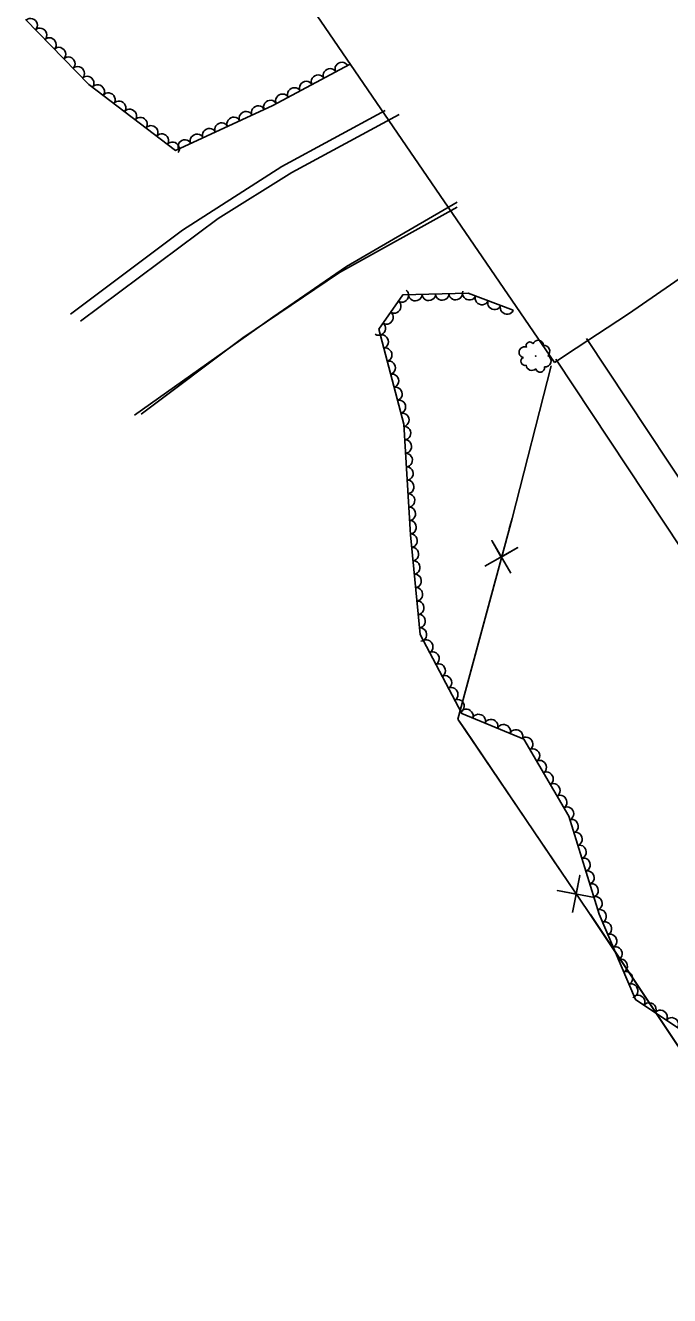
# Model space of a CAD drawing. Extents: x 1746719 to 1766531, y 631721 to 662391.
# Drawn here: x 1758106.6 to 1758297.9, y 643818.3 to 644195.5 of the extents above; entities that cross this region are included whole.
import ezdxf

# ---------------------------------------------------------------- set-up
doc = ezdxf.new("R2010")
doc.units = 0
for name, color, linetype in [('SURVEY - AERIAL SURVEY - Photo Control - Points - Elevations', 7, 'Continuous'), ('SURVEY - AERIAL SURVEY - Photo Control with Text', 7, 'Continuous'), ('SURVEY - CENTERLINE - Existing Roads Curve Text', 7, 'Continuous'), ('SURVEY - CENTERLINE - Existing Roads Text', 7, 'Continuous'), ('SURVEY - CONTROL - Points - Locators', 7, 'Continuous')]:
    doc.layers.add(name, color=color, linetype=linetype)

msp = doc.modelspace()

# ---------------------------------------------------------------- linework, layer by layer
at = {"layer": 'SURVEY - AERIAL SURVEY - Photo Control - Points - Elevations'}
for points in [[(1758273.24, 644102.5), (1758315.82, 644038.2), (1758363.87, 643964.8), (1758404.41, 643902.63), (1758428.2, 643866.45)], [(1758264.07, 644096.43), (1758306.64, 644032.15), (1758354.66, 643958.79), (1758395.2, 643896.6), (1758419.01, 643860.4)]]:
    msp.add_lwpolyline(points, dxfattribs=at)
at = {"layer": 'SURVEY - AERIAL SURVEY - Photo Control with Text'}
for points in [[(1758106.64, 644197.28), (1758125.5, 644178), (1758151.16, 644158.36), (1758180.13, 644171.75), (1758202.8, 644183.88)], [(1758213.46, 644170.19), (1758182.78, 644153.58), (1758153.25, 644134.69), (1758119.98, 644109.73)], [(1758141.03, 644080.08), (1758171.2, 644102.68), (1758199.91, 644122.13), (1758234.83, 644141.51)], [(1758251.46, 644110.91), (1758238.03, 644115.97), (1758218.64, 644115.48), (1758211.55, 644105.3), (1758218.98, 644077.1), (1758220.94, 644044.19), (1758223.87, 644014.61), (1758236.16, 643991.15), (1758254.57, 643983.55), (1758267.96, 643960.67), (1758276.95, 643931.58), (1758287.71, 643906.2), (1758308.29, 643892.46), (1758324.99, 643891.08), (1758350.26, 643869.46), (1758372.07, 643849.78), (1758385.52, 643837.59)]]:
    msp.add_lwpolyline(points, dxfattribs=at)
msp.add_circle((1758258.15, 644097.31), 0.0555, dxfattribs=at)
for centre, radius, start, end in [((1758256.37, 644100.41), 1.09, 27.256, 206.0016), ((1758258.85, 644100.41), 1.59, 5.1399, 161.9288), ((1758254.77, 644098.46), 1.59, 67.2767, 260.6964), ((1758260.49, 644098.75), 1.81, 314.1926, 91.7168), ((1758260.87, 644095.87), 1.8, 265.0884, 60.9269), ((1758254.93, 644095.76), 1.21, 109.8954, 287.2145), ((1758256.99, 644094.76), 1.71, 185.1824, 312.0281), ((1758259.41, 644093.84), 1.33, 195.3413, 10.3416)]:
    msp.add_arc(centre, radius, start, end, dxfattribs=at)
for centre, major_axis in [((1758108.25, 644195.63), (1.4, -1.43)), ((1758111.05, 644192.77), (1.4, -1.43)), ((1758113.85, 644189.91), (1.4, -1.43)), ((1758116.65, 644187.05), (1.4, -1.43)), ((1758119.44, 644184.19), (1.4, -1.43)), ((1758200.51, 644182.65), (1.76, 0.94)), ((1758122.24, 644181.34), (1.4, -1.43)), ((1758125.04, 644178.48), (1.4, -1.43)), ((1758193.45, 644178.88), (1.76, 0.94)), ((1758196.98, 644180.77), (1.76, 0.94)), ((1758128.15, 644175.97), (1.59, -1.22)), ((1758186.4, 644175.1), (1.76, 0.94)), ((1758189.93, 644176.99), (1.76, 0.94)), ((1758131.33, 644173.54), (1.59, -1.22)), ((1758134.5, 644171.11), (1.59, -1.22)), ((1758179.33, 644171.37), (1.82, 0.84)), ((1758182.88, 644173.21), (1.76, 0.94)), ((1758137.68, 644168.68), (1.59, -1.22)), ((1758172.06, 644168.02), (1.82, 0.84)), ((1758175.69, 644169.7), (1.82, 0.84)), ((1758140.86, 644166.25), (1.59, -1.22)), ((1758144.03, 644163.82), (1.59, -1.22)), ((1758161.17, 644162.99), (1.82, 0.84)), ((1758164.8, 644164.66), (1.82, 0.84)), ((1758168.43, 644166.34), (1.82, 0.84)), ((1758147.21, 644161.38), (1.59, -1.22)), ((1758153.91, 644159.63), (1.82, 0.84)), ((1758157.54, 644161.31), (1.82, 0.84)), ((1758150.38, 644158.95), (1.59, -1.22)), ((1758218.5, 644115.28), (-1.14, -1.64)), ((1758234.38, 644115.88), (-2, -0.05)), ((1758238.36, 644115.85), (-1.87, 0.71)), ((1758216.21, 644112), (-1.14, -1.64)), ((1758222.39, 644115.58), (-2, -0.05)), ((1758226.39, 644115.68), (-2, -0.05)), ((1758230.39, 644115.78), (-2, -0.05)), ((1758242.1, 644114.44), (-1.87, 0.71)), ((1758245.85, 644113.03), (-1.87, 0.71)), ((1758249.59, 644111.62), (-1.87, 0.71)), ((1758213.92, 644108.71), (-1.14, -1.64)), ((1758211.64, 644105.43), (-1.14, -1.64)), ((1758212.53, 644101.59), (0.51, -1.93)), ((1758213.55, 644097.72), (0.51, -1.93)), ((1758214.57, 644093.85), (0.51, -1.93)), ((1758215.59, 644089.98), (0.51, -1.93)), ((1758216.61, 644086.11), (0.51, -1.93)), ((1758217.63, 644082.25), (0.51, -1.93)), ((1758218.65, 644078.38), (0.51, -1.93)), ((1758219.14, 644074.43), (0.12, -2)), ((1758219.38, 644070.43), (0.12, -2)), ((1758219.62, 644066.44), (0.12, -2)), ((1758219.85, 644062.45), (0.12, -2)), ((1758220.09, 644058.46), (0.12, -2)), ((1758220.33, 644054.46), (0.12, -2)), ((1758220.57, 644050.47), (0.12, -2)), ((1758220.8, 644046.48), (0.12, -2)), ((1758221.11, 644042.49), (0.2, -1.99)), ((1758221.5, 644038.51), (0.2, -1.99)), ((1758221.9, 644034.53), (0.2, -1.99)), ((1758222.29, 644030.55), (0.2, -1.99)), ((1758222.68, 644026.57), (0.2, -1.99)), ((1758223.08, 644022.59), (0.2, -1.99)), ((1758223.47, 644018.61), (0.2, -1.99)), ((1758223.87, 644014.62), (0.2, -1.99)), ((1758225.72, 644011.08), (0.93, -1.77)), ((1758227.57, 644007.54), (0.93, -1.77)), ((1758229.43, 644003.99), (0.93, -1.77)), ((1758231.29, 644000.45), (0.93, -1.77)), ((1758233.14, 643996.91), (0.93, -1.77)), ((1758235, 643993.36), (0.93, -1.77)), ((1758237.55, 643990.58), (1.85, -0.76)), ((1758241.24, 643989.05), (1.85, -0.76)), ((1758244.94, 643987.52), (1.85, -0.76)), ((1758248.64, 643986), (1.85, -0.76)), ((1758252.33, 643984.47), (1.85, -0.76)), ((1758255.37, 643982.18), (1.01, -1.73)), ((1758257.39, 643978.73), (1.01, -1.73)), ((1758259.41, 643975.28), (1.01, -1.73)), ((1758261.43, 643971.83), (1.01, -1.73)), ((1758263.45, 643968.37), (1.01, -1.73)), ((1758265.47, 643964.92), (1.01, -1.73)), ((1758267.49, 643961.47), (1.01, -1.73)), ((1758268.87, 643957.73), (0.59, -1.91)), ((1758270.05, 643953.91), (0.59, -1.91)), ((1758271.23, 643950.09), (0.59, -1.91)), ((1758272.41, 643946.27), (0.59, -1.91)), ((1758273.59, 643942.45), (0.59, -1.91)), ((1758274.78, 643938.63), (0.59, -1.91)), ((1758275.96, 643934.8), (0.59, -1.91)), ((1758277.2, 643931), (0.78, -1.84)), ((1758278.76, 643927.32), (0.78, -1.84)), ((1758280.32, 643923.64), (0.78, -1.84)), ((1758281.88, 643919.95), (0.78, -1.84)), ((1758283.44, 643916.27), (0.78, -1.84)), ((1758285, 643912.59), (0.78, -1.84)), ((1758286.56, 643908.91), (0.78, -1.84)), ((1758288.59, 643905.61), (1.66, -1.11)), ((1758291.92, 643903.39), (1.66, -1.11)), ((1758295.24, 643901.17), (1.66, -1.11)), ((1758298.57, 643898.95), (1.66, -1.11))]:
    msp.add_ellipse(centre, major_axis=major_axis, ratio=0.940188, start_param=0, end_param=3.141593, dxfattribs=at)
at = {"layer": 'SURVEY - CENTERLINE - Existing Roads Curve Text'}
for points in [[(1758262.74, 644094.41), (1758251.11, 644049.12), (1758235.05, 643989.48), (1758273.74, 643932.38), (1758327.25, 643852.16), (1758351.04, 643818.32)], [(1758262.74, 644094.41), (1758251.11, 644049.12), (1758250.27, 644045.98)], [(1758250.76, 644032.81), (1758245.09, 644042.51), (1758247.91, 644037.61), (1758252.81, 644040.43), (1758243.03, 644034.89)], [(1758246.08, 644030.44), (1758235.05, 643989.48), (1758237.28, 643986.19)], [(1758237.28, 643986.19), (1758265.33, 643944.79)], [(1758275.62, 643936.55), (1758264.57, 643938.6), (1758270.13, 643937.54), (1758271.19, 643943.09), (1758269, 643932.06)], [(1758274.35, 643931.46), (1758300.1, 643892.86)]]:
    msp.add_lwpolyline(points, dxfattribs=at)
at = {"layer": 'SURVEY - CENTERLINE - Existing Roads Text'}
for p, q in [((1758263.7, 644095.37), (1758187.91, 644206.18)), ((1758313.26, 644129.01), (1758285.68, 644109.87)), ((1758285.68, 644109.87), (1758270.17, 644099.63)), ((1758270.17, 644099.63), (1758263.7, 644095.37))]:
    msp.add_line(p, q, dxfattribs=at)
at = {"layer": 'SURVEY - CONTROL - Points - Locators'}
for points in [[(1758163.85, 644138.14), (1758185.77, 644151.85), (1758217.55, 644169.05)], [(1758234.85, 644142.99), (1758201.98, 644123.88), (1758180.07, 644108.83), (1758139.04, 644079.78)], [(1758163.85, 644138.14), (1758122.98, 644107.64)]]:
    msp.add_lwpolyline(points, dxfattribs=at)

doc.saveas('drawing.dxf')
